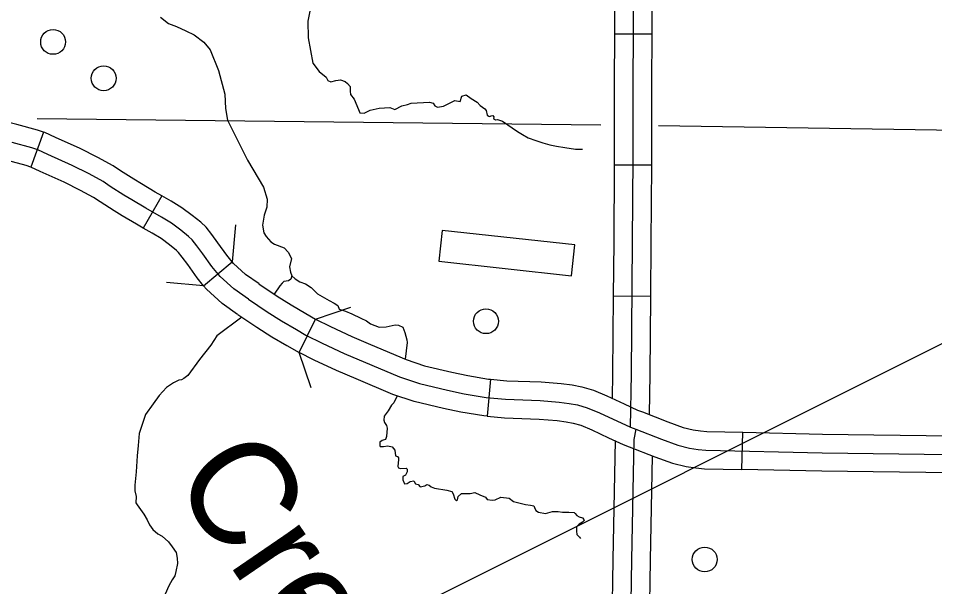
# Model space of a CAD drawing. Extents: x 1382482 to 1385815, y 1168351 to 1170484.
# Drawn here: x 1383763.7 to 1383911.3, y 1168998.2 to 1169089.7 of the extents above; entities that cross this region are included whole.
import ezdxf

# ---------------------------------------------------------------- set-up
doc = ezdxf.new("R2010")
doc.units = 0
for name, color, linetype in [('32', 7, 'Continuous'), ('35', 7, 'Continuous'), ('38', 7, 'Continuous'), ('45', 7, 'Continuous'), ('5', 7, 'Continuous'), ('57', 7, 'Continuous'), ('Default', 7, 'Continuous'), ('R_Dimension', 7, 'Continuous')]:
    doc.layers.add(name, color=color, linetype=linetype)

msp = doc.modelspace()

# ---------------------------------------------------------------- linework, layer by layer
at = {"layer": '32'}
for p, q in [((1383865.76, 1169087.18), (1383859.76, 1169087.21)), ((1383767.77, 1169071.39), (1383765.74, 1169065.74)), ((1383865.7, 1169066.06), (1383859.7, 1169066.09)), ((1383786.8, 1169061.15), (1383783.82, 1169055.94)), ((1383865.55, 1169044.93), (1383859.55, 1169044.98))]:
    msp.add_line(p, q, dxfattribs=at)
for points in [[(1383862.28, 1169023.84), (1383862.44, 1169032.46), (1383862.63, 1169053.65), (1383862.71, 1169067.33), (1383862.71, 1169079.26), (1383862.86, 1169103.72), (1383863.17, 1169145.65), (1383864.32, 1169232.68), (1383864.7, 1169268.66), (1383864.78, 1169287.98), (1383865.16, 1169308.27), (1383865.27, 1169315.78)], [(1383859.76, 1169087.21), (1383859.86, 1169103.74), (1383859.89, 1169108.34)], [(1383865.76, 1169087.18), (1383865.86, 1169103.7), (1383865.89, 1169108.29)], [(1383859.7, 1169066.09), (1383859.71, 1169067.34), (1383859.71, 1169079.27), (1383859.76, 1169087.21)], [(1383865.7, 1169066.06), (1383865.71, 1169067.32), (1383865.71, 1169079.25), (1383865.76, 1169087.18)], [(1383767.77, 1169071.39), (1383766.78, 1169071.74), (1383763.48, 1169072.65), (1383761.27, 1169073.19)], [(1383786.8, 1169061.15), (1383785.77, 1169061.74), (1383783.53, 1169063.07), (1383782.3, 1169063.82), (1383780.16, 1169065.17), (1383778.96, 1169065.99), (1383776.51, 1169067.34), (1383773.66, 1169068.74), (1383769.7, 1169070.55), (1383767.96, 1169071.32), (1383767.77, 1169071.39)], [(1383765.74, 1169065.74), (1383764.97, 1169066.02), (1383761.97, 1169066.85), (1383758.87, 1169067.6), (1383757.69, 1169067.94), (1383754, 1169068.62), (1383751.09, 1169069.2), (1383747.4, 1169069.7), (1383745.62, 1169070.01)], [(1383800.75, 1169044.49), (1383798.43, 1169046.13), (1383796.2, 1169048.16), (1383794.88, 1169049.74), (1383793.41, 1169051.81), (1383792.47, 1169053.08), (1383791.72, 1169054.06), (1383791.13, 1169054.61), (1383789.88, 1169055.62), (1383788.38, 1169056.74), (1383786.79, 1169057.7), (1383784.26, 1169059.15), (1383781.98, 1169060.5), (1383780.71, 1169061.27), (1383778.52, 1169062.66), (1383777.38, 1169063.43), (1383775.13, 1169064.68), (1383772.38, 1169066.03), (1383768.47, 1169067.81), (1383766.84, 1169068.54), (1383765.87, 1169068.88), (1383762.73, 1169069.75)], [(1383859.55, 1169044.98), (1383859.63, 1169053.67), (1383859.7, 1169066.09)], [(1383865.55, 1169044.93), (1383865.63, 1169053.63), (1383865.7, 1169066.06)], [(1383783.82, 1169055.94), (1383782.75, 1169056.55), (1383780.43, 1169057.93), (1383779.12, 1169058.73), (1383776.88, 1169060.15), (1383775.81, 1169060.87), (1383773.74, 1169062.02), (1383771.1, 1169063.32), (1383767.23, 1169065.07), (1383765.72, 1169065.75), (1383765.74, 1169065.74)], [(1383798.16, 1169050.5), (1383797.26, 1169051.57), (1383795.84, 1169053.57), (1383794.87, 1169054.88), (1383793.94, 1169056.09), (1383793.09, 1169056.88), (1383791.72, 1169057.99), (1383790.05, 1169059.23), (1383788.31, 1169060.29), (1383786.8, 1169061.15)], [(1383793.55, 1169046.65), (1383792.51, 1169047.9), (1383790.98, 1169050.05), (1383790.07, 1169051.28), (1383789.5, 1169052.03), (1383789.16, 1169052.34), (1383788.04, 1169053.25), (1383786.7, 1169054.24), (1383785.27, 1169055.12), (1383783.82, 1169055.94)], [(1383859.37, 1169028.55), (1383859.44, 1169032.5), (1383859.55, 1169044.98)], [(1383865.32, 1169025.89), (1383865.44, 1169032.42), (1383865.55, 1169044.93)]]:
    msp.add_lwpolyline(points, dxfattribs=at)
at = {"layer": '35'}
for points in [[(1383811.02, 1169092.76), (1383810.32, 1169089.27), (1383810.39, 1169086.62), (1383811.15, 1169082.5), (1383812.17, 1169081.16), (1383813.28, 1169080.27), (1383813.56, 1169079.74), (1383814.01, 1169079.52), (1383814.85, 1169079.72), (1383815.6, 1169079.82), (1383816.34, 1169079.57), (1383816.71, 1169079.24), (1383817.17, 1169078.73), (1383817.17, 1169078), (1383817.19, 1169077.47), (1383817.79, 1169076.73), (1383818.51, 1169075.05), (1383818.68, 1169074.49), (1383819.41, 1169074.44), (1383820.37, 1169074.95), (1383821.79, 1169075.25), (1383823.55, 1169075.38), (1383824.34, 1169075.07), (1383825.45, 1169075.63), (1383826.38, 1169075.83), (1383826.99, 1169076.06), (1383829.9, 1169076.23), (1383830.53, 1169076.09), (1383830.76, 1169075.64), (1383831.21, 1169075.41), (1383832.15, 1169075.59), (1383833.98, 1169076.5), (1383834.86, 1169076.35), (1383835.15, 1169077.18), (1383835.81, 1169077.43), (1383836.61, 1169076.83), (1383837.57, 1169076.22), (1383838.08, 1169075.69), (1383838.81, 1169075.16), (1383839.06, 1169074.88), (1383839.21, 1169074.15), (1383839.46, 1169073.97), (1383839.65, 1169073.9), (1383839.84, 1169074.04), (1383840.1, 1169074.06), (1383840.29, 1169073.84), (1383840.23, 1169073.61), (1383840.36, 1169073.5), (1383840.55, 1169073.39), (1383840.88, 1169073.44), (1383841.69, 1169073.19), (1383844.08, 1169071.48), (1383844.9, 1169071.02), (1383845.79, 1169070.5), (1383847.04, 1169070.06), (1383848.16, 1169069.68), (1383849.32, 1169069.34), (1383850.38, 1169069.13), (1383851.71, 1169068.93), (1383853.43, 1169068.68), (1383854.29, 1169068.63), (1383854.53, 1169068.64)], [(1383786.6, 1169089.95), (1383787.91, 1169088.89), (1383789.17, 1169088.41), (1383790.68, 1169087.7), (1383792, 1169087.07), (1383793.56, 1169085.89), (1383794.62, 1169084.65), (1383795.93, 1169081.34), (1383796.94, 1169077.5), (1383797.09, 1169075.23), (1383797.4, 1169073.34), (1383798.61, 1169070.86), (1383800.63, 1169066.88), (1383803.2, 1169062.53), (1383803.76, 1169060.62), (1383803.71, 1169059.3), (1383803.3, 1169058.04), (1383803.05, 1169056.42), (1383803.23, 1169055.19), (1383803.61, 1169054.56), (1383804.36, 1169053.75), (1383804.94, 1169053.34), (1383806.53, 1169052.74), (1383807.14, 1169052.08), (1383807.68, 1169051.03)], [(1383807.68, 1169051.03), (1383807.39, 1169049.69), (1383807.53, 1169048.83), (1383807.74, 1169048.25), (1383808.29, 1169047.77), (1383809.02, 1169047.27), (1383809.94, 1169046.94), (1383810.87, 1169046.34), (1383811.87, 1169045.35), (1383813.75, 1169044.26), (1383814.55, 1169043.82), (1383815.15, 1169043.46), (1383815.38, 1169042.9), (1383816.37, 1169042.53), (1383817.4, 1169042.13), (1383818.86, 1169041.44), (1383819.75, 1169040.97), (1383820.41, 1169040.51), (1383821.84, 1169039.98), (1383822.96, 1169040.05), (1383824.39, 1169040.35), (1383824.95, 1169040.31), (1383825.62, 1169039.95), (1383825.95, 1169039.09), (1383826.28, 1169037.93), (1383826.34, 1169037.53), (1383825.98, 1169034.82)], [(1383807.74, 1169048.25), (1383807.59, 1169047.71), (1383807.21, 1169047.44), (1383806.48, 1169047.36), (1383806.18, 1169047.08), (1383805.83, 1169046.63), (1383804.92, 1169045.3)], [(1383799.71, 1169041.57), (1383795.69, 1169038.6), (1383794.7, 1169037.07), (1383792.87, 1169034.79), (1383790.99, 1169032.21), (1383790.38, 1169031.68), (1383789.99, 1169031.49), (1383789.58, 1169031.45), (1383788.7, 1169030.99), (1383787.56, 1169030.23), (1383786.41, 1169028.97), (1383785.42, 1169027.6), (1383784.2, 1169025.89), (1383783.63, 1169024.29), (1383783.17, 1169022.84), (1383783.02, 1169020.93), (1383782.83, 1169019.25), (1383782.68, 1169016.69), (1383782.45, 1169014.52), (1383782.49, 1169013.6), (1383782.68, 1169012.69), (1383782.64, 1169011.66), (1383782.87, 1169011.35), (1383783.9, 1169009.86), (1383784.47, 1169008.91), (1383784.81, 1169008.15), (1383785.38, 1169007.35), (1383786.18, 1169006.7), (1383786.87, 1169006.28), (1383787.9, 1169005.4), (1383788.47, 1169004.57), (1383789.12, 1169003.65), (1383789.31, 1169002.74), (1383789.35, 1169001.9), (1383789.08, 1169000.6), (1383788.89, 1168999.92), (1383788.47, 1168999.27), (1383787.97, 1168998.28), (1383787.36, 1168996.94)], [(1383824.7, 1169028.93), (1383824.15, 1169027.79), (1383823.79, 1169027.42), (1383823.26, 1169026.49), (1383822.63, 1169025.63), (1383822.56, 1169024.97), (1383822.66, 1169024.64), (1383823.02, 1169024.14), (1383823.09, 1169023.68), (1383822.99, 1169022.38), (1383822.83, 1169021.85), (1383822.46, 1169021.75), (1383822.3, 1169021.69), (1383821.9, 1169021.42), (1383821.9, 1169020.93), (1383822, 1169020.73), (1383822.53, 1169020.73), (1383823.22, 1169020.83), (1383823.92, 1169020.69), (1383824.35, 1169020.16), (1383824.45, 1169019.27), (1383824.75, 1169019.14), (1383824.95, 1169018.94), (1383824.95, 1169018.64), (1383824.81, 1169017.55), (1383824.91, 1169017.31), (1383825.24, 1169017.21), (1383826.14, 1169017.28), (1383826.3, 1169017.12), (1383826.3, 1169016.68), (1383826.04, 1169016.15), (1383825.64, 1169015.92), (1383825.61, 1169015.36), (1383825.91, 1169014.73), (1383826.3, 1169014.8), (1383826.8, 1169015.13), (1383827.4, 1169015.23), (1383827.43, 1169015.09), (1383827.66, 1169014.73), (1383828.09, 1169014.63), (1383828.39, 1169014.27), (1383829.15, 1169014.43), (1383829.48, 1169014.6), (1383829.88, 1169014.53), (1383830.21, 1169014.27), (1383830.74, 1169014.03), (1383832.73, 1169013.73), (1383833.53, 1169013.47), (1383833.72, 1169013.11), (1383834.02, 1169012.24), (1383834.26, 1169011.98), (1383834.45, 1169012.18), (1383834.52, 1169012.67), (1383835.08, 1169013.17), (1383836.47, 1169013.17), (1383837.24, 1169013.34), (1383838.03, 1169012.94), (1383838.96, 1169012.61), (1383839.22, 1169012.21), (1383840.02, 1169012.11), (1383840.48, 1169012.18), (1383841.38, 1169012.61), (1383842.74, 1169012.41), (1383843.47, 1169011.88)], [(1383843.47, 1169011.88), (1383845.37, 1169011.4), (1383846.17, 1169011.3), (1383846.7, 1169011.2), (1383846.83, 1169010.9), (1383847.06, 1169010.44), (1383847.46, 1169010.17), (1383848.58, 1169009.97), (1383849.71, 1169010.27), (1383850.64, 1169010.27), (1383851.33, 1169010.17), (1383852.36, 1169010.17), (1383853.22, 1169010.11), (1383853.35, 1169009.97), (1383853.62, 1169009.61), (1383854.02, 1169009.44), (1383854.55, 1169009.24), (1383854.78, 1169009.01), (1383854.81, 1169008.85), (1383854.55, 1169008.55), (1383854.02, 1169008.25), (1383853.59, 1169007.82), (1383853.59, 1169007.12), (1383853.65, 1169006.59), (1383854.08, 1169006.13), (1383854.25, 1169005.9)]]:
    msp.add_lwpolyline(points, dxfattribs=at)
at = {"layer": '38'}
for points in [[(1383798.69, 1169056.48), (1383798.16, 1169050.5)], [(1383793.55, 1169046.65), (1383787.58, 1169047.19)], [(1383811.55, 1169041.26), (1383817.23, 1169043.2)], [(1383810.85, 1169030.2), (1383808.91, 1169035.87)]]:
    msp.add_lwpolyline(points, dxfattribs=at)
at = {"layer": '45'}
for points in [[(1383863.13, 1169023.53), (1383862.8, 1169021.88), (1383862.43, 1169002.5), (1383862.27, 1168992.22), (1383862.15, 1168986.62), (1383862.02, 1168978.27), (1383861.78, 1168966.84), (1383861.74, 1168955.92), (1383861.53, 1168928.91), (1383861.49, 1168907.19), (1383861.29, 1168891.15), (1383861.08, 1168873.23), (1383860.8, 1168859.97), (1383860.88, 1168856.58), (1383860.99, 1168854.9)], [(1383859.8, 1169021.69), (1383859.43, 1169002.55), (1383859.43, 1169002.49)], [(1383865.75, 1169019.26), (1383865.43, 1169002.45), (1383865.43, 1169002.4)], [(1383859.43, 1169002.49), (1383859.27, 1168992.28), (1383859.15, 1168986.67), (1383859.07, 1168981.37)], [(1383865.43, 1169002.4), (1383865.27, 1168992.16), (1383865.15, 1168986.56), (1383865.07, 1168981.28)]]:
    msp.add_lwpolyline(points, dxfattribs=at)
at = {"layer": '5'}
for points in [[(1383857.52, 1169072.55), (1383766.76, 1169073.52)], [(1383963.19, 1169070.93), (1383866.77, 1169072.43)]]:
    msp.add_lwpolyline(points, dxfattribs=at)
at = {"layer": '57'}
for p, q in [((1383831.96, 1169055.56), (1383831.41, 1169050.59)), ((1383853.33, 1169053.22), (1383831.96, 1169055.56)), ((1383852.78, 1169048.25), (1383853.33, 1169053.22)), ((1383831.41, 1169050.59), (1383852.78, 1169048.25))]:
    msp.add_line(p, q, dxfattribs=at)
at = {"layer": 'Default'}
for p, q in [((1383793.55, 1169046.65), (1383798.16, 1169050.5)), ((1383808.91, 1169035.87), (1383811.55, 1169041.26)), ((1383839.74, 1169031.59), (1383839.19, 1169025.62)), ((1383880.23, 1169017.04), (1383880.36, 1169023.04)), ((1383880.23, 1169017.04), (1383880.23, 1169017.04))]:
    msp.add_line(p, q, dxfattribs=at)
for points in [[(1383802.48, 1169046.94), (1383800.31, 1169048.48), (1383798.38, 1169050.24), (1383798.16, 1169050.5)], [(1383802.43, 1169046.98), (1383805.4, 1169044.98), (1383807.64, 1169043.56), (1383810.02, 1169042.16), (1383811.55, 1169041.26)], [(1383799.02, 1169042.04), (1383796.55, 1169043.79), (1383794.03, 1169046.08), (1383793.55, 1169046.65)], [(1383800.75, 1169044.49), (1383803.76, 1169042.47), (1383806.08, 1169041), (1383808.49, 1169039.58), (1383810.02, 1169038.67), (1383812.66, 1169037.38), (1383816.18, 1169035.72), (1383825.1, 1169031.95), (1383828.29, 1169030.88), (1383832.83, 1169029.8), (1383835.52, 1169029.23), (1383839.04, 1169028.65), (1383842.18, 1169028.36), (1383847.73, 1169028.15), (1383850.79, 1169027.9), (1383852.41, 1169027.69), (1383853.77, 1169027.45), (1383855.3, 1169026.99), (1383857.29, 1169026.16), (1383862.28, 1169023.84), (1383863.13, 1169023.53), (1383867.25, 1169021.91), (1383869.89, 1169020.95), (1383871.8, 1169020.5), (1383873.2, 1169020.29), (1383874.4, 1169020.17), (1383893.14, 1169019.75), (1383958.88, 1169018.89)], [(1383799.08, 1169042), (1383802.12, 1169039.95), (1383804.51, 1169038.44), (1383806.96, 1169037), (1383808.91, 1169035.87)], [(1383811.55, 1169041.26), (1383813.96, 1169040.08), (1383817.4, 1169038.46), (1383820.42, 1169037.18)], [(1383820.42, 1169037.18), (1383826.17, 1169034.76), (1383829.11, 1169033.77), (1383833.5, 1169032.73), (1383836.08, 1169032.17), (1383839.42, 1169031.62), (1383839.74, 1169031.59)], [(1383818.09, 1169031.65), (1383814.96, 1169032.98), (1383811.36, 1169034.67), (1383808.91, 1169035.87)], [(1383839.19, 1169025.62), (1383838.65, 1169025.67), (1383834.96, 1169026.28), (1383832.17, 1169026.88), (1383827.46, 1169027.99), (1383824.04, 1169029.15), (1383818.09, 1169031.65)], [(1383839.74, 1169031.59), (1383842.37, 1169031.35), (1383847.91, 1169031.15), (1383851.11, 1169030.89), (1383852.87, 1169030.66), (1383854.47, 1169030.37), (1383856.31, 1169029.82), (1383858.5, 1169028.91), (1383861.28, 1169027.61)], [(1383861.28, 1169027.61), (1383863.43, 1169026.61), (1383864.19, 1169026.33), (1383868.31, 1169024.71), (1383870.75, 1169023.83), (1383872.36, 1169023.45), (1383873.58, 1169023.27), (1383874.59, 1169023.16), (1383880.36, 1169023.04)], [(1383839.19, 1169025.62), (1383841.98, 1169025.36), (1383847.56, 1169025.15), (1383850.48, 1169024.92), (1383851.95, 1169024.73), (1383853.07, 1169024.52), (1383854.29, 1169024.16), (1383856.07, 1169023.42), (1383858.75, 1169022.17)], [(1383858.75, 1169022.17), (1383861.13, 1169021.06), (1383862.07, 1169020.72), (1383866.19, 1169019.1), (1383869.04, 1169018.07), (1383871.23, 1169017.55), (1383872.83, 1169017.31), (1383874.21, 1169017.17), (1383880.23, 1169017.04)], [(1383880.36, 1169023.04), (1383893.2, 1169022.75), (1383901.45, 1169022.64)], [(1383901.45, 1169022.64), (1383922.57, 1169022.37)], [(1383901.37, 1169016.65), (1383893.09, 1169016.75), (1383880.23, 1169017.04)], [(1383922.49, 1169016.37), (1383901.37, 1169016.65)]]:
    msp.add_lwpolyline(points, dxfattribs=at)
for centre in [(1383769.31, 1169085.94), (1383777.45, 1169080.08), (1383839.01, 1169040.93), (1383874.24, 1169002.54)]:
    msp.add_circle(centre, 2, dxfattribs=at)
at = {"layer": 'R_Dimension'}
msp.add_line((1383356.44, 1168759.04), (1384183.61, 1169173.06), dxfattribs=at)

# ---------------------------------------------------------------- texts
at = {"layer": '35'}
msp.add_text('Creek', height=16.896, rotation=304.411, dxfattribs=at).set_placement((1383788.15, 1169015.54))

doc.saveas('drawing.dxf')
